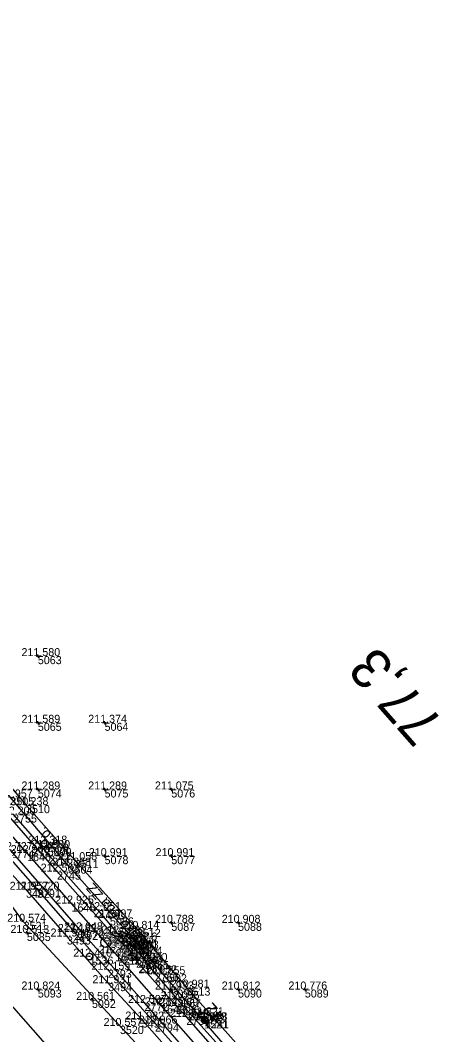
# Model space of a CAD drawing. Extents: x -556590 to -554855, y -1137918 to -1135717.
# Drawn here: x -555512.6 to -555449.9, y -1136636.8 to -1136484.6 of the extents above; entities that cross this region are included whole.
import ezdxf

# ---------------------------------------------------------------- set-up
doc = ezdxf.new("R2010")
doc.units = 0
for name, color, linetype in [('Vrstva 1', 7, 'Continuous'), ('Vrstva 11', 7, 'Continuous'), ('Vrstva 36', 7, 'Continuous'), ('Vrstva 4', 7, 'Continuous'), ('Vrstva 49', 7, 'Continuous'), ('Vrstva 50', 7, 'Continuous'), ('Vrstva 51', 7, 'Continuous'), ('Vrstva 60', 7, 'Continuous'), ('Vrstva 61', 7, 'Continuous'), ('Vrstva 7', 7, 'Continuous')]:
    doc.layers.add(name, color=color, linetype=linetype)

msp = doc.modelspace()

# ---------------------------------------------------------------- linework, layer by layer
at = {"layer": 'Vrstva 1'}
msp.add_lwpolyline([(-555484.83, -1136640), (-555491.53, -1136632.38), (-555498.41, -1136624.55), (-555504.95, -1136617.11), (-555511.61, -1136609.53), (-555518.45, -1136601.75), (-555525.81, -1136593.38), (-555532.45, -1136585.84), (-555538.8, -1136578.61), (-555545.38, -1136571.15), (-555549.37, -1136566.6), (-555556.02, -1136559.04), (-555563.24, -1136550.83), (-555569.21, -1136544.04), (-555575.76, -1136536.6), (-555582.67, -1136528.74), (-555589.18, -1136521.33), (-555595.93, -1136513.66), (-555603.17, -1136505.43), (-555610, -1136497.67), (-555617.05, -1136489.66), (-555624.15, -1136481.58)], dxfattribs=at)
at = {"layer": 'Vrstva 11'}
for p, q in [((-555485.14, -1136634.09), (-555486.06, -1136634.03)), ((-555485.11, -1136633.72), (-555486.04, -1136633.66)), ((-555484.47, -1136634.47), (-555485.4, -1136634.41)), ((-555484.51, -1136634.84), (-555485.42, -1136634.78))]:
    msp.add_line(p, q, dxfattribs=at)
for centre in [(-555485.59, -1136633.86), (-555484.95, -1136634.62)]:
    msp.add_circle(centre, 0.5, dxfattribs=at)
at = {"layer": 'Vrstva 36'}
msp.add_line((-555508.99, -1136608.12), (-555508.9, -1136608.12), dxfattribs=at)
msp.add_circle((-555508.95, -1136608.12), 0.5, dxfattribs=at)
at = {"layer": 'Vrstva 4'}
for points in [[(-555481.65, -1136641.06), (-555487.75, -1136634.1), (-555489.3, -1136632.45), (-555494.75, -1136626.26), (-555495.27, -1136625.54), (-555495.54, -1136625.04), (-555495.96, -1136624.46), (-555496.58, -1136623.76), (-555497.16, -1136623.22), (-555497.77, -1136622.75), (-555498.58, -1136621.94), (-555507.12, -1136612.32), (-555518.26, -1136599.57)], [(-555513.7, -1136603.76), (-555508.31, -1136609.92), (-555500.99, -1136618.09), (-555498.04, -1136621.61), (-555497.44, -1136622.27), (-555497, -1136622.68), (-555496.62, -1136622.96), (-555496.04, -1136623.41), (-555495.42, -1136623.99), (-555494.68, -1136624.77), (-555493.93, -1136625.72), (-555492.49, -1136627.57), (-555489.12, -1136631.45), (-555481.98, -1136639.4)], [(-555516.96, -1136607.24), (-555510.12, -1136615.02), (-555504.55, -1136621.37), (-555499.5, -1136627.04), (-555492.44, -1136635.11), (-555484.65, -1136643.92)], [(-555484.57, -1136642.78), (-555494.03, -1136632.02), (-555503.6, -1136621.13), (-555514.11, -1136609.09)]]:
    msp.add_lwpolyline(points, dxfattribs=at)
at = {"layer": 'Vrstva 49'}
for p, q in [((-555510.05, -1136579.75), (-555509.95, -1136580.25)), ((-555509.75, -1136579.95), (-555510.25, -1136580.05)), ((-555509.75, -1136589.95), (-555510.25, -1136590.05)), ((-555510.05, -1136589.75), (-555509.95, -1136590.25)), ((-555499.75, -1136589.95), (-555500.25, -1136590.05)), ((-555500.05, -1136589.75), (-555499.95, -1136590.25)), ((-555509.75, -1136599.95), (-555510.25, -1136600.05)), ((-555510.05, -1136599.75), (-555509.95, -1136600.25)), ((-555499.75, -1136599.95), (-555500.25, -1136600.05)), ((-555500.05, -1136599.75), (-555499.95, -1136600.25)), ((-555489.75, -1136599.95), (-555490.25, -1136600.05)), ((-555490.05, -1136599.75), (-555489.95, -1136600.25)), ((-555508.27, -1136608.73), (-555508.76, -1136608.82)), ((-555508.56, -1136608.53), (-555508.47, -1136609.02)), ((-555499.75, -1136609.95), (-555500.25, -1136610.05)), ((-555500.05, -1136609.75), (-555499.95, -1136610.25)), ((-555489.75, -1136609.95), (-555490.25, -1136610.05)), ((-555490.05, -1136609.75), (-555489.95, -1136610.25)), ((-555498.95, -1136619.14), (-555499.44, -1136619.23)), ((-555499.24, -1136618.94), (-555499.14, -1136619.43)), ((-555489.75, -1136619.95), (-555490.25, -1136620.05)), ((-555490.05, -1136619.75), (-555489.95, -1136620.25)), ((-555479.75, -1136619.95), (-555480.25, -1136620.05)), ((-555480.05, -1136619.75), (-555479.95, -1136620.25)), ((-555511.4, -1136621.47), (-555511.89, -1136621.56)), ((-555511.69, -1136621.27), (-555511.6, -1136621.76)), ((-555509.75, -1136629.95), (-555510.25, -1136630.05)), ((-555510.05, -1136629.75), (-555509.95, -1136630.25)), ((-555489.75, -1136629.95), (-555490.25, -1136630.05)), ((-555490.05, -1136629.75), (-555489.95, -1136630.25)), ((-555479.75, -1136629.95), (-555480.25, -1136630.05)), ((-555480.05, -1136629.75), (-555479.95, -1136630.25)), ((-555469.75, -1136629.95), (-555470.25, -1136630.05)), ((-555470.05, -1136629.75), (-555469.95, -1136630.25)), ((-555501.64, -1136631.52), (-555502.14, -1136631.61)), ((-555501.94, -1136631.32), (-555501.84, -1136631.81))]:
    msp.add_line(p, q, dxfattribs=at)
for points in [[(-555486.96, -1136647.08), (-555497.7, -1136635.47), (-555512.13, -1136619.84), (-555517.93, -1136612.02), (-555527.87, -1136602.65), (-555533.63, -1136596.7), (-555540.74, -1136588.65), (-555547.89, -1136580.93), (-555554.52, -1136574.07), (-555558.14, -1136569.93), (-555559.46, -1136567.89), (-555565.03, -1136561.87), (-555567.84, -1136558.68), (-555576.91, -1136548.47), (-555579.09, -1136545.93), (-555580.39, -1136544.17), (-555583.89, -1136540.02), (-555589.13, -1136533.95), (-555597.06, -1136524.32), (-555605.04, -1136516.25), (-555608.96, -1136511.07), (-555615.08, -1136504.35), (-555624.64, -1136493.36)], [(-555463.79, -1136659.78), (-555471.91, -1136650.3), (-555482.25, -1136638.09), (-555491.24, -1136627.71), (-555495.47, -1136622.65), (-555505.39, -1136611.43), (-555514.11, -1136601.19), (-555517.82, -1136596.5), (-555519, -1136594.6), (-555519.5, -1136593.52)], [(-555519.5, -1136593.52), (-555516.72, -1136596.49), (-555511.76, -1136602.35), (-555504.46, -1136610.6), (-555495.16, -1136620.91), (-555487.72, -1136629.72), (-555479.48, -1136638.96), (-555468.62, -1136651.39), (-555462.48, -1136658.48)], [(-555516.94, -1136609.45), (-555511.77, -1136615.04), (-555505.64, -1136622.05), (-555499.46, -1136629.05), (-555494.43, -1136634.51), (-555490.65, -1136638.77)]]:
    msp.add_lwpolyline(points, dxfattribs=at)
at = {"layer": 'Vrstva 50'}
msp.add_line((-555497.29, -1136621.87), (-555497.35, -1136621.79), dxfattribs=at)
msp.add_circle((-555497.32, -1136621.83), 0.5, dxfattribs=at)
at = {"layer": 'Vrstva 51'}
msp.add_lwpolyline([(-555743.13, -1136368.31), (-555733.41, -1136379.48), (-555727.16, -1136386.76), (-555718.21, -1136397.18), (-555710, -1136406.53), (-555700.89, -1136417.12), (-555690.39, -1136429.31), (-555680.58, -1136440.64), (-555668.4, -1136454.77), (-555656.29, -1136468.58), (-555643.9, -1136482.92), (-555632.8, -1136495.75), (-555617.48, -1136513.59), (-555605.98, -1136526.79), (-555593.57, -1136541.12), (-555579.46, -1136557.45), (-555567.58, -1136571.18), (-555555.68, -1136584.8), (-555545.67, -1136596.3), (-555537.36, -1136605.82), (-555530.46, -1136613.72), (-555520.19, -1136625.35), (-555507.5, -1136639.74)], dxfattribs=at)
at = {"layer": 'Vrstva 60'}
for p, q in [((-555510, -1136580), (-555510, -1136580)), ((-555510, -1136590), (-555510, -1136590)), ((-555500, -1136590), (-555500, -1136590)), ((-555510, -1136600), (-555510, -1136600)), ((-555500, -1136600), (-555500, -1136600)), ((-555490, -1136600), (-555490, -1136600)), ((-555511.76, -1136602.35), (-555511.76, -1136602.35)), ((-555508.95, -1136608.12), (-555508.95, -1136608.12)), ((-555511.61, -1136609.53), (-555511.61, -1136609.53)), ((-555508.52, -1136608.77), (-555508.52, -1136608.77)), ((-555508.31, -1136609.92), (-555508.31, -1136609.92)), ((-555500, -1136610), (-555500, -1136610)), ((-555490, -1136610), (-555490, -1136610)), ((-555505.39, -1136611.43), (-555505.39, -1136611.43)), ((-555504.46, -1136610.6), (-555504.46, -1136610.6)), ((-555507.12, -1136612.32), (-555507.12, -1136612.32)), ((-555511.77, -1136615.04), (-555511.77, -1136615.04)), ((-555510.12, -1136615.02), (-555510.12, -1136615.02)), ((-555504.95, -1136617.11), (-555504.95, -1136617.11)), ((-555500.99, -1136618.09), (-555500.99, -1136618.09)), ((-555499.19, -1136619.18), (-555499.19, -1136619.18)), ((-555512.13, -1136619.84), (-555512.13, -1136619.84)), ((-555495.16, -1136620.91), (-555495.16, -1136620.91)), ((-555490, -1136620), (-555490, -1136620)), ((-555480, -1136620), (-555480, -1136620)), ((-555511.64, -1136621.52), (-555511.64, -1136621.52)), ((-555505.64, -1136622.05), (-555505.64, -1136622.05)), ((-555504.55, -1136621.37), (-555504.55, -1136621.37)), ((-555503.6, -1136621.13), (-555503.6, -1136621.13)), ((-555498.58, -1136621.94), (-555498.58, -1136621.94)), ((-555498.04, -1136621.61), (-555498.04, -1136621.61)), ((-555497.44, -1136622.27), (-555497.44, -1136622.27)), ((-555497.32, -1136621.83), (-555497.32, -1136621.83)), ((-555497.77, -1136622.75), (-555497.77, -1136622.75)), ((-555497.16, -1136623.22), (-555497.16, -1136623.22)), ((-555497, -1136622.68), (-555497, -1136622.68)), ((-555496.62, -1136622.96), (-555496.62, -1136622.96)), ((-555496.58, -1136623.76), (-555496.58, -1136623.76)), ((-555496.04, -1136623.41), (-555496.04, -1136623.41)), ((-555495.47, -1136622.65), (-555495.47, -1136622.65)), ((-555502.24, -1136625.07), (-555502.24, -1136625.07)), ((-555498.41, -1136624.55), (-555498.41, -1136624.55)), ((-555495.96, -1136624.46), (-555495.96, -1136624.46)), ((-555495.54, -1136625.04), (-555495.54, -1136625.04)), ((-555495.42, -1136623.99), (-555495.42, -1136623.99)), ((-555494.68, -1136624.77), (-555494.68, -1136624.77)), ((-555495.27, -1136625.54), (-555495.27, -1136625.54)), ((-555494.75, -1136626.26), (-555494.75, -1136626.26)), ((-555493.93, -1136625.72), (-555493.93, -1136625.72)), ((-555499.5, -1136627.04), (-555499.5, -1136627.04)), ((-555492.49, -1136627.57), (-555492.49, -1136627.57)), ((-555491.24, -1136627.71), (-555491.24, -1136627.71)), ((-555510, -1136630), (-555510, -1136630)), ((-555499.46, -1136629.05), (-555499.46, -1136629.05)), ((-555490, -1136630), (-555490, -1136630)), ((-555487.72, -1136629.72), (-555487.72, -1136629.72)), ((-555480, -1136630), (-555480, -1136630)), ((-555470, -1136630), (-555470, -1136630)), ((-555501.89, -1136631.56), (-555501.89, -1136631.56)), ((-555489.12, -1136631.45), (-555489.12, -1136631.45)), ((-555494.03, -1136632.02), (-555494.03, -1136632.02)), ((-555491.53, -1136632.38), (-555491.53, -1136632.38)), ((-555489.3, -1136632.45), (-555489.3, -1136632.45)), ((-555494.43, -1136634.51), (-555494.43, -1136634.51)), ((-555487.75, -1136634.1), (-555487.75, -1136634.1)), ((-555485.59, -1136633.86), (-555485.59, -1136633.86)), ((-555484.95, -1136634.62), (-555484.95, -1136634.62)), ((-555497.7, -1136635.47), (-555497.7, -1136635.47)), ((-555492.44, -1136635.11), (-555492.44, -1136635.11)), ((-555485.06, -1136634.64), (-555485.06, -1136634.64))]:
    msp.add_line(p, q, dxfattribs=at)
at = {"layer": 'Vrstva 7'}
for p, q in [((-555502.19, -1136625.07), (-555502.29, -1136625.07)), ((-555484.68, -1136634.3), (-555485.43, -1136634.97)), ((-555485.39, -1136634.26), (-555484.73, -1136635.01))]:
    msp.add_line(p, q, dxfattribs=at)
for centre, radius in [((-555499.82, -1136622.95), 0.75), ((-555502.24, -1136625.07), 0.5)]:
    msp.add_circle(centre, radius, dxfattribs=at)

# ---------------------------------------------------------------- texts
at = {"layer": 'Vrstva 11'}
msp.add_text('42', height=2, rotation=131.3315, dxfattribs=at).set_placement((-555481.93, -1136634.02))
at = {"layer": 'Vrstva 36'}
msp.add_text('k.o.', height=1.5, rotation=131.3222, dxfattribs=at).set_placement((-555506.92, -1136607.89))
at = {"layer": 'Vrstva 50'}
msp.add_text('poškozená ZZ', height=1.5, rotation=131.2904, dxfattribs=at).set_placement((-555493.36, -1136623.41))
at = {"layer": 'Vrstva 60'}
for s, p in [('5063', (-555510, -1136581.2)), ('5065', (-555510, -1136591.2)), ('5064', (-555500, -1136591.2)), ('5074', (-555510, -1136601.2)), ('5075', (-555500, -1136601.2)), ('5076', (-555490, -1136601.2)), ('3505', (-555514.11, -1136602.39)), ('3510', (-555511.76, -1136603.55)), ('2755', (-555513.7, -1136604.96)), ('4568', (-555508.95, -1136609.32)), ('5079', (-555508.52, -1136609.97)), ('2774', (-555514.11, -1136610.29)), ('1646', (-555511.61, -1136610.74)), ('2756', (-555508.31, -1136611.12)), ('5078', (-555500, -1136611.2)), ('5077', (-555490, -1136611.2)), ('3504', (-555505.39, -1136612.63)), ('3511', (-555504.46, -1136611.8)), ('2745', (-555507.12, -1136613.52)), ('3492', (-555511.77, -1136616.24)), ('2791', (-555510.12, -1136616.22)), ('1645', (-555504.95, -1136618.31)), ('2757', (-555500.99, -1136619.29)), ('5086', (-555499.19, -1136620.38)), ('3521', (-555512.13, -1136621.04)), ('3512', (-555495.16, -1136622.11)), ('5087', (-555490, -1136621.2)), ('5088', (-555480, -1136621.2)), ('5085', (-555511.64, -1136622.72)), ('3493', (-555505.64, -1136623.25)), ('2792', (-555504.55, -1136622.57)), ('2773', (-555503.6, -1136622.33)), ('2744', (-555498.58, -1136623.14)), ('2758', (-555498.04, -1136622.81)), ('2759', (-555497.44, -1136623.47)), ('4579', (-555497.32, -1136623.03)), ('2743', (-555497.77, -1136623.95)), ('2742', (-555497.16, -1136624.42)), ('2760', (-555497, -1136623.88)), ('2761', (-555496.62, -1136624.16)), ('2741', (-555496.58, -1136624.96)), ('2762', (-555496.04, -1136624.61)), ('3503', (-555495.47, -1136623.85)), ('1536', (-555502.24, -1136626.27)), ('1644', (-555498.41, -1136625.75)), ('2740', (-555495.96, -1136625.66)), ('2739', (-555495.54, -1136626.24)), ('2763', (-555495.42, -1136625.19)), ('2764', (-555494.68, -1136625.97)), ('2738', (-555495.27, -1136626.74)), ('2737', (-555494.75, -1136627.46)), ('2765', (-555493.93, -1136626.92)), ('2793', (-555499.5, -1136628.24)), ('2766', (-555492.49, -1136628.77)), ('3502', (-555491.24, -1136628.91)), ('5093', (-555510, -1136631.2)), ('3494', (-555499.46, -1136630.25)), ('5091', (-555490, -1136631.2)), ('3513', (-555487.72, -1136630.92)), ('5090', (-555480, -1136631.2)), ('5089', (-555470, -1136631.2)), ('5092', (-555501.89, -1136632.76)), ('2767', (-555489.12, -1136632.65)), ('2772', (-555494.03, -1136633.22)), ('1643', (-555491.53, -1136633.58)), ('2736', (-555489.3, -1136633.65)), ('3495', (-555494.43, -1136635.71)), ('2735', (-555487.75, -1136635.3)), ('4242', (-555485.59, -1136635.06)), ('1521', (-555485.06, -1136635.83)), ('4241', (-555484.95, -1136635.82)), ('3520', (-555497.7, -1136636.67)), ('2794', (-555492.44, -1136636.31))]:
    msp.add_text(s, height=1.2, dxfattribs=at).set_placement(p)
at = {"layer": 'Vrstva 61'}
for s, p in [('211.580', (-555512.45, -1136580)), ('211.589', (-555512.45, -1136590)), ('211.374', (-555502.45, -1136590)), ('211.289', (-555512.45, -1136600)), ('211.289', (-555502.45, -1136600)), ('211.075', (-555492.46, -1136600)), ('211.957', (-555516.57, -1136601.19)), ('211.238', (-555514.22, -1136602.35)), ('212.200', (-555516.15, -1136603.76)), ('212.318', (-555511.4, -1136608.12)), ('212.727', (-555516.56, -1136609.09)), ('212.960', (-555514.06, -1136609.53)), ('211.980', (-555510.97, -1136608.77)), ('212.200', (-555510.76, -1136609.92)), ('211.868', (-555507.84, -1136611.43)), ('211.058', (-555506.91, -1136610.6)), ('210.991', (-555502.36, -1136610)), ('210.991', (-555492.36, -1136610)), ('212.563', (-555509.57, -1136612.32)), ('211.957', (-555514.22, -1136615.04)), ('212.220', (-555512.57, -1136615.02)), ('212.925', (-555507.4, -1136617.11)), ('212.051', (-555503.35, -1136618.09)), ('210.574', (-555514.58, -1136619.84)), ('211.897', (-555501.64, -1136619.18)), ('210.788', (-555492.45, -1136620)), ('210.908', (-555482.45, -1136620)), ('210.513', (-555514.1, -1136621.52)), ('211.944', (-555508.09, -1136622.05)), ('212.182', (-555507, -1136621.37)), ('212.648', (-555506.06, -1136621.13)), ('212.535', (-555501.04, -1136621.94)), ('212.199', (-555500.49, -1136621.61)), ('212.610', (-555499.77, -1136621.83)), ('210.814', (-555497.61, -1136620.91)), ('212.572', (-555500.22, -1136622.75)), ('212.199', (-555499.89, -1136622.27)), ('212.535', (-555499.61, -1136623.22)), ('212.176', (-555499.45, -1136622.68)), ('212.162', (-555499.07, -1136622.96)), ('212.120', (-555498.49, -1136623.41)), ('211.816', (-555497.92, -1136622.65)), ('212.410', (-555504.69, -1136625.07)), ('212.885', (-555500.87, -1136624.55)), ('212.526', (-555499.03, -1136623.76)), ('212.517', (-555498.41, -1136624.46)), ('212.512', (-555497.99, -1136625.04)), ('212.031', (-555497.77, -1136623.99)), ('212.004', (-555497.13, -1136624.77)), ('212.526', (-555497.72, -1136625.54)), ('212.540', (-555497.2, -1136626.26)), ('211.980', (-555496.38, -1136625.72)), ('212.159', (-555501.95, -1136627.04)), ('211.952', (-555494.94, -1136627.57)), ('211.855', (-555493.7, -1136627.71)), ('211.931', (-555501.82, -1136629.05)), ('210.981', (-555490.08, -1136629.72)), ('210.824', (-555512.45, -1136630)), ('211.933', (-555492.45, -1136630)), ('210.812', (-555482.45, -1136630)), ('210.776', (-555472.45, -1136630)), ('210.561', (-555504.25, -1136631.56)), ('212.597', (-555496.48, -1136632.02)), ('212.845', (-555493.98, -1136632.38)), ('212.489', (-555491.76, -1136632.45)), ('212.055', (-555491.58, -1136631.45)), ('212.540', (-555490.2, -1136634.1)), ('211.821', (-555487.94, -1136633.86)), ('210.557', (-555500.15, -1136635.47)), ('211.982', (-555496.88, -1136634.51)), ('212.066', (-555494.89, -1136635.11)), ('212.918', (-555487.51, -1136634.64)), ('211.873', (-555487.4, -1136634.62))]:
    msp.add_text(s, height=1.2, dxfattribs=at).set_placement(p)
at = {"layer": 'Vrstva 7'}
msp.add_text('77,3', height=6, rotation=131.2904, dxfattribs=at).set_placement((-555449, -1136590))

doc.saveas('drawing.dxf')
